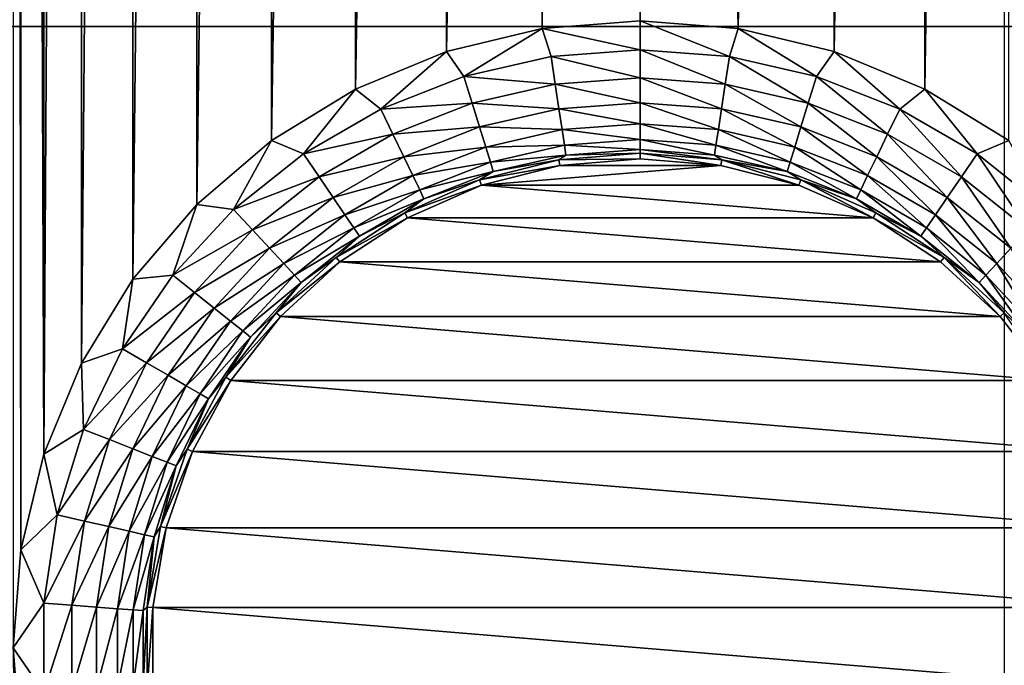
# Model space of a CAD drawing. Header units: metres. Extents: x -205 to 205, y -104 to 104.
# Tile 1020 of 1056: x 20 to 28, y -25 to -20. Entities that reach past the tile are written whole.
import ezdxf

# ---------------------------------------------------------------- set-up
doc = ezdxf.new("R2010")
doc.units = ezdxf.units.M
doc.layers.add('solid_01_2-CONSUMER_EHM_BOX_SW0001', color=7, linetype='CONTINUOUS')

msp = doc.modelspace()

# ---------------------------------------------------------------- linework, layer by layer
at = {"layer": 'solid_01_2-CONSUMER_EHM_BOX_SW0001'}
for points in [[(27.853924, 67.360435), (-0.010849, -74.95858), (-0.010778, 75.04142)], [(27.853924, 67.360435), (27.752735, 66.82019), (-0.010849, -74.95858)], [(27.752735, 66.82019), (27.752735, 66.262619), (-0.010849, -74.95858)], [(27.752672, -66.17981), (-0.010849, -74.95858), (27.752735, 66.262619)], [(-42.500065, -37.458561, 108.5), (42.499969, 37.541401, 108.5), (-42.500031, 37.541439, 108.5)], [(-42.500065, -37.458561, 108.5), (42.499935, -37.458599, 108.5), (42.499969, 37.541401, 108.5)], [(20.258656, 25.041597, 6), (20.258633, -24.958403, 6), (20.317039, -24.216675, 6)], [(20.317003, 24.299864, 6), (20.258656, 25.041597, 6), (20.317039, -24.216675, 6)], [(20.317003, 24.299864, 6), (20.317039, -24.216675, 6), (20.490763, -23.493216, 6)], [(20.490669, 23.576391, 6), (20.317003, 24.299864, 6), (20.490763, -23.493216, 6)], [(20.775377, 22.888994, 6), (20.490669, 23.576391, 6), (20.490763, -23.493216, 6)], [(20.775377, 22.888994, 6), (20.490763, -23.493216, 6), (20.775526, -22.805841, 6)], [(21.164114, 22.254604, 6), (20.775377, 22.888994, 6), (20.775526, -22.805841, 6)], [(21.164114, 22.254604, 6), (20.775526, -22.805841, 6), (21.164314, -22.171482, 6)], [(21.647308, 21.688839, 6), (21.164114, 22.254604, 6), (21.164314, -22.171482, 6)], [(21.647308, 21.688839, 6), (21.164314, -22.171482, 6), (21.647552, -21.605757, 6)], [(22.213058, 21.205631, 6), (21.647308, 21.688839, 6), (21.647552, -21.605757, 6)], [(22.213058, 21.205631, 6), (21.647552, -21.605757, 6), (22.213341, -21.122593, 6)], [(22.847431, 20.816879, 6), (22.213058, 21.205631, 6), (22.213341, -21.122593, 6)], [(27.78656, 21.205408, 6), (27.152157, 20.816708, 6), (27.15247, -20.734064, 6)], [(27.78656, 21.205408, 6), (27.15247, -20.734064, 6), (27.786844, -21.122816, 6)], [(22.847431, 20.816879, 6), (22.213341, -21.122593, 6), (22.847746, -20.733892, 6)], [(23.534807, 20.532156, 6), (22.847431, 20.816879, 6), (22.847746, -20.733892, 6)], [(27.152157, 20.816708, 6), (26.464762, 20.53204, 6), (26.465096, -20.449341, 6)], [(27.152157, 20.816708, 6), (26.465096, -20.449341, 6), (27.15247, -20.734064, 6)], [(23.534807, 20.532156, 6), (22.847746, -20.733892, 6), (23.535141, -20.449224, 6)], [(24.258265, 20.358469, 6), (23.534807, 20.532156, 6), (23.535141, -20.449224, 6)], [(26.464762, 20.53204, 6), (25.741314, 20.358414, 6), (25.741638, -20.275654, 6)], [(26.464762, 20.53204, 6), (25.741638, -20.275654, 6), (26.465096, -20.449341, 6)], [(24.258265, 20.358469, 6), (23.535141, -20.449224, 6), (24.258589, -20.275599, 6)], [(24.258265, 20.358469, 6), (24.258589, -20.275599, 6), (24.999941, -20.217281, 6)], [(24.99996, 20.300097, 6), (24.258265, 20.358469, 6), (24.999941, -20.217281, 6)], [(25.741314, 20.358414, 6), (24.99996, 20.300097, 6), (25.741638, -20.275654, 6)], [(24.99996, 20.300097, 6), (24.999941, -20.217281, 6), (25.741638, -20.275654, 6)], [(-39.498363, -18.956865, 63.099998), (39.498245, -18.956903, 63.099998), (39.498245, -20.260296, 63.099998)], [(-39.498363, -20.260258, 63.099998), (-39.498363, -18.956865, 63.099998), (39.498245, -20.260296, 63.099998)], [(24.999941, -20.437498, 6.024549), (24.999941, -20.217281, 6), (24.258589, -20.275599, 6)], [(25.673775, -20.487995, 6.024549), (25.741638, -20.275654, 6), (24.999941, -20.217281, 6)], [(24.999941, -20.437498, 6.024549), (25.673775, -20.487995, 6.024549), (24.999941, -20.217281, 6)], [(-40.59803, -20.260258, 63.099998), (40.597908, -30.516182, 63.099998), (-40.598034, -30.515982, 63.099998)], [(-40.59803, -20.260258, 63.099998), (-39.498363, -20.260258, 63.099998), (40.597908, -30.516182, 63.099998)], [(40.597908, -30.516182, 63.099998), (-39.498363, -20.260258, 63.099998), (39.498245, -20.260296, 63.099998)], [(23.667326, -20.638357, 6.024549), (24.258589, -20.275599, 6), (23.535141, -20.449224, 6)], [(23.667326, -20.638357, 6.024549), (24.326107, -20.487995, 6.024549), (24.258589, -20.275599, 6)], [(24.326107, -20.487995, 6.024549), (24.999941, -20.437498, 6.024549), (24.258589, -20.275599, 6)], [(25.673775, -20.487995, 6.024549), (26.332558, -20.638359, 6.024549), (25.741638, -20.275654, 6)], [(26.332558, -20.638359, 6.024549), (26.465096, -20.449341, 6), (25.741638, -20.275654, 6)], [(23.038313, -20.885227, 6.024549), (23.535141, -20.449224, 6), (22.847746, -20.733892, 6)], [(23.038313, -20.885227, 6.024549), (23.667326, -20.638357, 6.024549), (23.535141, -20.449224, 6)], [(24.326107, -20.487995, 6.024549), (24.999941, -20.648111, 6.097567), (24.999941, -20.437498, 6.024549)], [(25.642385, -20.696257, 6.097567), (25.673775, -20.487995, 6.024549), (24.999941, -20.437498, 6.024549)], [(25.642385, -20.696257, 6.097567), (24.999941, -20.437498, 6.024549), (24.999941, -20.648111, 6.097567)], [(26.332558, -20.638359, 6.024549), (26.961571, -20.885229, 6.024549), (26.465096, -20.449341, 6)], [(26.961571, -20.885229, 6.024549), (27.15247, -20.734064, 6), (26.465096, -20.449341, 6)], [(24.357498, -20.696257, 6.097567), (24.326107, -20.487995, 6.024549), (23.667326, -20.638357, 6.024549)], [(24.357498, -20.696257, 6.097567), (24.999941, -20.648111, 6.097567), (24.326107, -20.487995, 6.024549)], [(26.270477, -20.839615, 6.097567), (25.673775, -20.487995, 6.024549), (25.642385, -20.696257, 6.097567)], [(26.270477, -20.839615, 6.097567), (26.332558, -20.638359, 6.024549), (25.673775, -20.487995, 6.024549)], [(23.729404, -20.839613, 6.097567), (23.667326, -20.638357, 6.024549), (23.038313, -20.885227, 6.024549)], [(24.357498, -20.696257, 6.097567), (23.667326, -20.638357, 6.024549), (23.729404, -20.839613, 6.097567)], [(24.357498, -20.696257, 6.097567), (24.999941, -20.837318, 6.215427), (24.999941, -20.648111, 6.097567)], [(24.999941, -20.648111, 6.097567), (24.999941, -20.837318, 6.215427), (25.614185, -20.883348, 6.215427)], [(25.642385, -20.696257, 6.097567), (24.999941, -20.648111, 6.097567), (25.614185, -20.883348, 6.215427)], [(26.870188, -21.074984, 6.097567), (26.332558, -20.638359, 6.024549), (26.270477, -20.839615, 6.097567)], [(26.870188, -21.074984, 6.097567), (26.961571, -20.885229, 6.024549), (26.332558, -20.638359, 6.024549)], [(22.453117, -21.223087, 6.024549), (22.847746, -20.733892, 6), (22.213341, -21.122593, 6)], [(22.453117, -21.223087, 6.024549), (23.038313, -20.885227, 6.024549), (22.847746, -20.733892, 6)], [(24.357498, -20.696257, 6.097567), (23.729404, -20.839613, 6.097567), (24.385696, -20.883348, 6.215427)], [(24.357498, -20.696257, 6.097567), (24.385696, -20.883348, 6.215427), (24.999941, -20.837318, 6.215427)], [(25.642385, -20.696257, 6.097567), (25.614185, -20.883348, 6.215427), (26.214708, -21.020414, 6.215427)], [(26.270477, -20.839615, 6.097567), (25.642385, -20.696257, 6.097567), (26.214708, -21.020414, 6.215427)], [(26.961571, -20.885229, 6.024549), (27.546764, -21.223091, 6.024549), (27.15247, -20.734064, 6)], [(27.546764, -21.223091, 6.024549), (27.786844, -21.122816, 6), (27.15247, -20.734064, 6)], [(23.729404, -20.839613, 6.097567), (23.038313, -20.885227, 6.024549), (23.129694, -21.074984, 6.097567)], [(23.729404, -20.839613, 6.097567), (23.129694, -21.074984, 6.097567), (23.785173, -21.020414, 6.215427)], [(23.729404, -20.839613, 6.097567), (23.785173, -21.020414, 6.215427), (24.385696, -20.883348, 6.215427)], [(24.385696, -20.883348, 6.215427), (24.999941, -20.995714, 6.372272), (24.999941, -20.837318, 6.215427)], [(24.999941, -20.837318, 6.215427), (24.999941, -20.995714, 6.372272), (25.590578, -21.039976, 6.372272)], [(25.614185, -20.883348, 6.215427), (24.999941, -20.837318, 6.215427), (25.590578, -21.039976, 6.372272)], [(26.270477, -20.839615, 6.097567), (26.214708, -21.020414, 6.215427), (26.788095, -21.245453, 6.215427)], [(26.870188, -21.074984, 6.097567), (26.270477, -20.839615, 6.097567), (26.788095, -21.245453, 6.215427)], [(23.129694, -21.074984, 6.097567), (23.038313, -20.885227, 6.024549), (22.453117, -21.223087, 6.024549)], [(24.385696, -20.883348, 6.215427), (23.785173, -21.020414, 6.215427), (24.409306, -21.039976, 6.372272)], [(24.385696, -20.883348, 6.215427), (24.409306, -21.039976, 6.372272), (24.999941, -20.995714, 6.372272)], [(25.614185, -20.883348, 6.215427), (25.590578, -21.039976, 6.372272), (26.16802, -21.171774, 6.372272)], [(26.214708, -21.020414, 6.215427), (25.614185, -20.883348, 6.215427), (26.16802, -21.171774, 6.372272)], [(27.428122, -21.397108, 6.097567), (26.961571, -20.885229, 6.024549), (26.870188, -21.074984, 6.097567)], [(27.428122, -21.397108, 6.097567), (27.546764, -21.223091, 6.024549), (26.961571, -20.885229, 6.024549)], [(23.129694, -21.074984, 6.097567), (23.211786, -21.245451, 6.215427), (23.785173, -21.020414, 6.215427)], [(23.785173, -21.020414, 6.215427), (23.211786, -21.245451, 6.215427), (23.831861, -21.171772, 6.372272)], [(23.785173, -21.020414, 6.215427), (23.831861, -21.171772, 6.372272), (24.409306, -21.039976, 6.372272)], [(24.409306, -21.039976, 6.372272), (23.831861, -21.171772, 6.372272), (24.427147, -21.158354, 6.560308)], [(24.409306, -21.039976, 6.372272), (24.999941, -21.115431, 6.560308), (24.999941, -20.995714, 6.372272)], [(24.409306, -21.039976, 6.372272), (24.427147, -21.158354, 6.560308), (24.999941, -21.115431, 6.560308)], [(24.999941, -20.995714, 6.372272), (24.999941, -21.115431, 6.560308), (25.572735, -21.158356, 6.560308)], [(25.590578, -21.039976, 6.372272), (24.999941, -20.995714, 6.372272), (25.572735, -21.158356, 6.560308)], [(25.590578, -21.039976, 6.372272), (25.572735, -21.158356, 6.560308), (26.132732, -21.286171, 6.560308)], [(26.16802, -21.171774, 6.372272), (25.590578, -21.039976, 6.372272), (26.132732, -21.286171, 6.560308)], [(26.214708, -21.020414, 6.215427), (26.16802, -21.171774, 6.372272), (26.71937, -21.388163, 6.372272)], [(26.788095, -21.245453, 6.215427), (26.214708, -21.020414, 6.215427), (26.71937, -21.388163, 6.372272)], [(21.924816, -21.644394, 6.024549), (22.213341, -21.122593, 6), (21.647552, -21.605757, 6)], [(21.924816, -21.644394, 6.024549), (22.453117, -21.223087, 6.024549), (22.213341, -21.122593, 6)], [(23.129694, -21.074984, 6.097567), (22.453117, -21.223087, 6.024549), (22.57176, -21.397104, 6.097567)], [(23.129694, -21.074984, 6.097567), (22.57176, -21.397104, 6.097567), (23.211786, -21.245451, 6.215427)], [(24.427147, -21.158354, 6.560308), (24.999941, -21.190517, 6.770193), (24.999941, -21.115431, 6.560308)], [(24.999941, -21.115431, 6.560308), (24.999941, -21.190517, 6.770193), (25.561544, -21.232603, 6.770193)], [(25.572735, -21.158356, 6.560308), (24.999941, -21.115431, 6.560308), (25.561544, -21.232603, 6.770193)], [(26.870188, -21.074984, 6.097567), (26.788095, -21.245453, 6.215427), (27.321537, -21.553436, 6.215427)], [(27.428122, -21.397108, 6.097567), (26.870188, -21.074984, 6.097567), (27.321537, -21.553436, 6.215427)], [(27.546764, -21.223091, 6.024549), (28.075066, -21.644398, 6.024549), (27.786844, -21.122816, 6)], [(23.211786, -21.245451, 6.215427), (23.280512, -21.388161, 6.372272), (23.831861, -21.171772, 6.372272)], [(23.831861, -21.171772, 6.372272), (23.280512, -21.388161, 6.372272), (23.867149, -21.286171, 6.560308)], [(23.831861, -21.171772, 6.372272), (23.867149, -21.286171, 6.560308), (24.427147, -21.158354, 6.560308)], [(24.427147, -21.158354, 6.560308), (23.867149, -21.286171, 6.560308), (24.438339, -21.232603, 6.770193)], [(24.427147, -21.158354, 6.560308), (24.438339, -21.232603, 6.770193), (24.999941, -21.190517, 6.770193)], [(24.438339, -21.232603, 6.770193), (24.999941, -21.217243, 6.991273), (24.999941, -21.190517, 6.770193)], [(24.999941, -21.190517, 6.770193), (24.999941, -21.217243, 6.991273), (25.61577, -21.268274, 6.991273)], [(25.561544, -21.232603, 6.770193), (24.999941, -21.190517, 6.770193), (25.61577, -21.268274, 6.991273)], [(25.572735, -21.158356, 6.560308), (25.561544, -21.232603, 6.770193), (26.110601, -21.357924, 6.770193)], [(26.132732, -21.286171, 6.560308), (25.572735, -21.158356, 6.560308), (26.110601, -21.357924, 6.770193)], [(26.16802, -21.171774, 6.372272), (26.132732, -21.286171, 6.560308), (26.667427, -21.496023, 6.560308)], [(26.71937, -21.388163, 6.372272), (26.16802, -21.171774, 6.372272), (26.667427, -21.496023, 6.560308)], [(22.57176, -21.397104, 6.097567), (22.453117, -21.223087, 6.024549), (21.924816, -21.644394, 6.024549)], [(22.57176, -21.397104, 6.097567), (22.678345, -21.553434, 6.215427), (23.211786, -21.245451, 6.215427)], [(23.211786, -21.245451, 6.215427), (22.678345, -21.553434, 6.215427), (23.280512, -21.388161, 6.372272)], [(23.280512, -21.388161, 6.372272), (23.332455, -21.496021, 6.560308), (23.867149, -21.286171, 6.560308)], [(23.867149, -21.286171, 6.560308), (23.332455, -21.496021, 6.560308), (23.889282, -21.357922, 6.770193)], [(23.889282, -21.357922, 6.770193), (23.78513, -21.419958, 6.991273), (24.384136, -21.26827, 6.991273)], [(24.391144, -21.311415, 12), (24.384136, -21.26827, 6.991273), (23.78513, -21.419958, 6.991273)], [(23.867149, -21.286171, 6.560308), (23.889282, -21.357922, 6.770193), (24.438339, -21.232603, 6.770193)], [(24.438339, -21.232603, 6.770193), (23.889282, -21.357922, 6.770193), (24.384136, -21.26827, 6.991273)], [(24.438339, -21.232603, 6.770193), (24.384136, -21.26827, 6.991273), (24.999941, -21.217243, 6.991273)], [(24.999941, -21.260954, 12), (24.999941, -21.217243, 6.991273), (24.384136, -21.26827, 6.991273)], [(24.391144, -21.311415, 12), (24.999941, -21.260954, 12), (24.384136, -21.26827, 6.991273)], [(25.608727, -21.311415, 12), (24.999941, -21.260954, 12), (24.391144, -21.311415, 12)], [(25.608727, -21.311415, 12), (25.61577, -21.268274, 6.991273), (24.999941, -21.217243, 6.991273)], [(25.608727, -21.311415, 12), (24.999941, -21.217243, 6.991273), (24.999941, -21.260954, 12)], [(26.110601, -21.357924, 6.770193), (25.561544, -21.232603, 6.770193), (25.61577, -21.268274, 6.991273)], [(25.608727, -21.311415, 12), (26.200331, -21.461224, 12), (25.61577, -21.268274, 6.991273)], [(26.110601, -21.357924, 6.770193), (25.61577, -21.268274, 6.991273), (26.214775, -21.419968, 6.991273)], [(26.200331, -21.461224, 12), (26.214775, -21.419968, 6.991273), (25.61577, -21.268274, 6.991273)], [(26.132732, -21.286171, 6.560308), (26.110601, -21.357924, 6.770193), (26.634848, -21.563675, 6.770193)], [(26.667427, -21.496023, 6.560308), (26.132732, -21.286171, 6.560308), (26.634848, -21.563675, 6.770193)], [(26.788095, -21.245453, 6.215427), (26.71937, -21.388163, 6.372272), (27.232309, -21.684309, 6.372272)], [(27.321537, -21.553436, 6.215427), (26.788095, -21.245453, 6.215427), (27.232309, -21.684309, 6.372272)], [(27.931812, -21.798788, 6.097567), (27.546764, -21.223091, 6.024549), (27.428122, -21.397108, 6.097567)], [(27.931812, -21.798788, 6.097567), (28.075066, -21.644398, 6.024549), (27.546764, -21.223091, 6.024549)], [(23.332455, -21.496021, 6.560308), (23.365034, -21.563673, 6.770193), (23.889282, -21.357922, 6.770193)], [(23.889282, -21.357922, 6.770193), (23.365034, -21.563673, 6.770193), (23.78513, -21.419958, 6.991273)], [(23.799528, -21.461229, 12), (24.391144, -21.311415, 12), (23.78513, -21.419958, 6.991273)], [(25.608727, -21.311415, 12), (24.391144, -21.311415, 12), (23.799528, -21.461229, 12)], [(25.608727, -21.311415, 12), (23.799528, -21.461229, 12), (26.200331, -21.461224, 12)], [(26.634848, -21.563675, 6.770193), (26.110601, -21.357924, 6.770193), (26.214775, -21.419968, 6.991273)], [(22.57176, -21.397104, 6.097567), (21.924816, -21.644394, 6.024549), (22.068069, -21.798786, 6.097567)], [(22.57176, -21.397104, 6.097567), (22.068069, -21.798786, 6.097567), (22.678345, -21.553434, 6.215427)], [(22.678345, -21.553434, 6.215427), (22.767572, -21.684307, 6.372272), (23.280512, -21.388161, 6.372272)], [(23.280512, -21.388161, 6.372272), (22.767572, -21.684307, 6.372272), (23.332455, -21.496021, 6.560308)], [(23.365034, -21.563673, 6.770193), (23.219259, -21.668171, 6.991273), (23.78513, -21.419958, 6.991273)], [(23.799528, -21.461229, 12), (23.78513, -21.419958, 6.991273), (23.219259, -21.668171, 6.991273)], [(26.200331, -21.461224, 12), (26.760025, -21.706726, 12), (26.214775, -21.419968, 6.991273)], [(26.634848, -21.563675, 6.770193), (26.214775, -21.419968, 6.991273), (26.780643, -21.668184, 6.991273)], [(26.760025, -21.706726, 12), (26.780643, -21.668184, 6.991273), (26.214775, -21.419968, 6.991273)], [(26.71937, -21.388163, 6.372272), (26.667427, -21.496023, 6.560308), (27.164871, -21.783224, 6.560308)], [(27.232309, -21.684309, 6.372272), (26.71937, -21.388163, 6.372272), (27.164871, -21.783224, 6.560308)], [(27.428122, -21.397108, 6.097567), (27.321537, -21.553436, 6.215427), (27.80312, -21.937485, 6.215427)], [(27.931812, -21.798788, 6.097567), (27.428122, -21.397108, 6.097567), (27.80312, -21.937485, 6.215427)], [(22.767572, -21.684307, 6.372272), (22.835011, -21.783222, 6.560308), (23.332455, -21.496021, 6.560308)], [(23.332455, -21.496021, 6.560308), (22.835011, -21.783222, 6.560308), (23.365034, -21.563673, 6.770193)], [(23.23978, -21.706766, 12), (23.799528, -21.461229, 12), (23.219259, -21.668171, 6.991273)], [(26.760025, -21.706726, 12), (23.799528, -21.461229, 12), (23.23978, -21.706766, 12)], [(26.200331, -21.461224, 12), (23.799528, -21.461229, 12), (26.760025, -21.706726, 12)], [(26.667427, -21.496023, 6.560308), (26.634848, -21.563675, 6.770193), (27.122574, -21.845264, 6.770193)], [(27.164871, -21.783224, 6.560308), (26.667427, -21.496023, 6.560308), (27.122574, -21.845264, 6.770193)], [(22.068069, -21.798786, 6.097567), (22.196762, -21.937483, 6.215427), (22.678345, -21.553434, 6.215427)], [(22.678345, -21.553434, 6.215427), (22.196762, -21.937483, 6.215427), (22.767572, -21.684307, 6.372272)], [(22.835011, -21.783222, 6.560308), (22.877308, -21.845263, 6.770193), (23.365034, -21.563673, 6.770193)], [(23.365034, -21.563673, 6.770193), (22.877308, -21.845263, 6.770193), (23.219259, -21.668171, 6.991273)], [(27.122574, -21.845264, 6.770193), (26.634848, -21.563675, 6.770193), (26.780643, -21.668184, 6.991273)], [(27.321537, -21.553436, 6.215427), (27.232309, -21.684309, 6.372272), (27.695383, -22.053598, 6.372272)], [(27.80312, -21.937485, 6.215427), (27.321537, -21.553436, 6.215427), (27.695383, -22.053598, 6.372272)], [(21.465206, -22.139734, 6.024549), (21.647552, -21.605757, 6), (21.164314, -22.171482, 6)], [(21.465206, -22.139734, 6.024549), (21.924816, -21.644394, 6.024549), (21.647552, -21.605757, 6)], [(22.068069, -21.798786, 6.097567), (21.924816, -21.644394, 6.024549), (21.465206, -22.139734, 6.024549)], [(22.196762, -21.937483, 6.215427), (22.304499, -22.053596, 6.372272), (22.767572, -21.684307, 6.372272)], [(22.767572, -21.684307, 6.372272), (22.304499, -22.053596, 6.372272), (22.835011, -21.783222, 6.560308)], [(22.877308, -21.845263, 6.770193), (22.70196, -22.006138, 6.991273), (23.219259, -21.668171, 6.991273)], [(23.23978, -21.706766, 12), (23.219259, -21.668171, 6.991273), (22.70196, -22.006138, 6.991273)], [(22.728706, -22.04071, 12), (23.23978, -21.706766, 12), (22.70196, -22.006138, 6.991273)], [(27.271112, -22.040665, 12), (23.23978, -21.706766, 12), (22.728706, -22.04071, 12)], [(26.760025, -21.706726, 12), (23.23978, -21.706766, 12), (27.271112, -22.040665, 12)], [(26.760025, -21.706726, 12), (27.297939, -22.006155, 6.991273), (26.780643, -21.668184, 6.991273)], [(26.760025, -21.706726, 12), (27.271112, -22.040665, 12), (27.297939, -22.006155, 6.991273)], [(27.122574, -21.845264, 6.770193), (26.780643, -21.668184, 6.991273), (27.297939, -22.006155, 6.991273)], [(27.232309, -21.684309, 6.372272), (27.164871, -21.783224, 6.560308), (27.613955, -22.141356, 6.560308)], [(27.695383, -22.053598, 6.372272), (27.232309, -21.684309, 6.372272), (27.613955, -22.141356, 6.560308)], [(22.068069, -21.798786, 6.097567), (21.465206, -22.139734, 6.024549), (21.629871, -22.271049, 6.097567)], [(22.068069, -21.798786, 6.097567), (21.629871, -22.271049, 6.097567), (22.196762, -21.937483, 6.215427)], [(22.304499, -22.053596, 6.372272), (22.385927, -22.141354, 6.560308), (22.835011, -21.783222, 6.560308)], [(22.835011, -21.783222, 6.560308), (22.385927, -22.141354, 6.560308), (22.877308, -21.845263, 6.770193)], [(27.164871, -21.783224, 6.560308), (27.122574, -21.845264, 6.770193), (27.562883, -22.1964, 6.770193)], [(27.613955, -22.141356, 6.560308), (27.164871, -21.783224, 6.560308), (27.562883, -22.1964, 6.770193)], [(22.385927, -22.141354, 6.560308), (22.436998, -22.196396, 6.770193), (22.877308, -21.845263, 6.770193)], [(22.877308, -21.845263, 6.770193), (22.436998, -22.196396, 6.770193), (22.70196, -22.006138, 6.991273)], [(27.562883, -22.1964, 6.770193), (27.122574, -21.845264, 6.770193), (27.297939, -22.006155, 6.991273)], [(21.629871, -22.271049, 6.097567), (21.777798, -22.389019, 6.215427), (22.196762, -21.937483, 6.215427)], [(22.196762, -21.937483, 6.215427), (21.777798, -22.389019, 6.215427), (22.304499, -22.053596, 6.372272)], [(27.80312, -21.937485, 6.215427), (27.695383, -22.053598, 6.372272), (28.098244, -22.48778, 6.372272)], [(22.436998, -22.196396, 6.770193), (22.247345, -22.424641, 6.991273), (22.70196, -22.006138, 6.991273)], [(22.728706, -22.04071, 12), (22.70196, -22.006138, 6.991273), (22.247345, -22.424641, 6.991273)], [(27.271112, -22.040665, 12), (27.720217, -22.454071, 12), (27.297939, -22.006155, 6.991273)], [(27.562883, -22.1964, 6.770193), (27.297939, -22.006155, 6.991273), (27.752552, -22.42466, 6.991273)], [(27.720217, -22.454071, 12), (27.752552, -22.42466, 6.991273), (27.297939, -22.006155, 6.991273)], [(21.777798, -22.389019, 6.215427), (21.901638, -22.487776, 6.372272), (22.304499, -22.053596, 6.372272)], [(22.304499, -22.053596, 6.372272), (21.901638, -22.487776, 6.372272), (22.385927, -22.141354, 6.560308)], [(22.279562, -22.45418, 12), (22.728706, -22.04071, 12), (22.247345, -22.424641, 6.991273)], [(27.720217, -22.454071, 12), (22.728706, -22.04071, 12), (22.279562, -22.45418, 12)], [(27.271112, -22.040665, 12), (22.728706, -22.04071, 12), (27.720217, -22.454071, 12)], [(27.695383, -22.053598, 6.372272), (27.613955, -22.141356, 6.560308), (28.004646, -22.562422, 6.560308)], [(28.098244, -22.48778, 6.372272), (27.695383, -22.053598, 6.372272), (28.004646, -22.562422, 6.560308)], [(21.084558, -22.698044, 6.024549), (21.164314, -22.171482, 6), (20.775526, -22.805841, 6)], [(21.084558, -22.698044, 6.024549), (21.465206, -22.139734, 6.024549), (21.164314, -22.171482, 6)], [(21.629871, -22.271049, 6.097567), (21.465206, -22.139734, 6.024549), (21.084558, -22.698044, 6.024549)], [(21.901638, -22.487776, 6.372272), (21.995235, -22.562418, 6.560308), (22.385927, -22.141354, 6.560308)], [(22.385927, -22.141354, 6.560308), (21.995235, -22.562418, 6.560308), (22.436998, -22.196396, 6.770193)], [(27.613955, -22.141356, 6.560308), (27.562883, -22.1964, 6.770193), (27.94594, -22.609238, 6.770193)], [(28.004646, -22.562422, 6.560308), (27.613955, -22.141356, 6.560308), (27.94594, -22.609238, 6.770193)], [(21.995235, -22.562418, 6.560308), (22.053942, -22.609234, 6.770193), (22.436998, -22.196396, 6.770193)], [(22.436998, -22.196396, 6.770193), (22.053942, -22.609234, 6.770193), (22.247345, -22.424641, 6.991273)], [(27.94594, -22.609238, 6.770193), (27.562883, -22.1964, 6.770193), (27.752552, -22.42466, 6.991273)], [(21.629871, -22.271049, 6.097567), (21.084558, -22.698044, 6.024549), (21.266954, -22.80335, 6.097567)], [(21.629871, -22.271049, 6.097567), (21.266954, -22.80335, 6.097567), (21.777798, -22.389019, 6.215427)], [(21.266954, -22.80335, 6.097567), (21.430811, -22.897953, 6.215427), (21.777798, -22.389019, 6.215427)], [(21.777798, -22.389019, 6.215427), (21.430811, -22.897953, 6.215427), (21.901638, -22.487776, 6.372272)], [(22.053942, -22.609234, 6.770193), (21.867811, -22.91226, 6.991273), (22.247345, -22.424641, 6.991273)], [(22.279562, -22.45418, 12), (22.247345, -22.424641, 6.991273), (21.867811, -22.91226, 6.991273)], [(21.904182, -22.936508, 12), (22.279562, -22.45418, 12), (21.867811, -22.91226, 6.991273)], [(28.095608, -22.936373, 12), (22.279562, -22.45418, 12), (21.904182, -22.936508, 12)], [(27.720217, -22.454071, 12), (22.279562, -22.45418, 12), (28.095608, -22.936373, 12)], [(27.720217, -22.454071, 12), (28.095608, -22.936373, 12), (27.752552, -22.42466, 6.991273)], [(21.430811, -22.897953, 6.215427), (21.567987, -22.977152, 6.372272), (21.901638, -22.487776, 6.372272)], [(21.901638, -22.487776, 6.372272), (21.567987, -22.977152, 6.372272), (21.995235, -22.562418, 6.560308)], [(21.567987, -22.977152, 6.372272), (21.671663, -23.03701, 6.560308), (21.995235, -22.562418, 6.560308)], [(21.995235, -22.562418, 6.560308), (21.671663, -23.03701, 6.560308), (22.053942, -22.609234, 6.770193)], [(21.671663, -23.03701, 6.560308), (21.736692, -23.074553, 6.770193), (22.053942, -22.609234, 6.770193)], [(22.053942, -22.609234, 6.770193), (21.736692, -23.074553, 6.770193), (21.867811, -22.91226, 6.991273)], [(20.791372, -23.306849, 6.024549), (21.084558, -22.698044, 6.024549), (20.775526, -22.805841, 6)], [(21.266954, -22.80335, 6.097567), (21.084558, -22.698044, 6.024549), (20.791372, -23.306849, 6.024549)], [(20.791372, -23.306849, 6.024549), (20.775526, -22.805841, 6), (20.490763, -23.493216, 6)], [(21.266954, -22.80335, 6.097567), (20.791372, -23.306849, 6.024549), (20.987427, -23.383795, 6.097567)], [(21.266954, -22.80335, 6.097567), (20.987427, -23.383795, 6.097567), (21.430811, -22.897953, 6.215427)], [(20.987427, -23.383795, 6.097567), (21.163553, -23.452919, 6.215427), (21.430811, -22.897953, 6.215427)], [(21.430811, -22.897953, 6.215427), (21.163553, -23.452919, 6.215427), (21.567987, -22.977152, 6.372272)], [(21.736692, -23.074553, 6.770193), (21.573715, -23.4557, 6.991273), (21.867811, -22.91226, 6.991273)], [(21.904182, -22.936508, 12), (21.867811, -22.91226, 6.991273), (21.573715, -23.4557, 6.991273)], [(21.163553, -23.452919, 6.215427), (21.311001, -23.510788, 6.372272), (21.567987, -22.977152, 6.372272)], [(21.567987, -22.977152, 6.372272), (21.311001, -23.510788, 6.372272), (21.671663, -23.03701, 6.560308)], [(21.613745, -23.473259, 12), (21.904182, -22.936508, 12), (21.573715, -23.4557, 6.991273)], [(28.386082, -23.473139, 12), (21.904182, -22.936508, 12), (21.613745, -23.473259, 12)], [(28.095608, -22.936373, 12), (21.904182, -22.936508, 12), (28.386082, -23.473139, 12)], [(21.311001, -23.510788, 6.372272), (21.422441, -23.554525, 6.560308), (21.671663, -23.03701, 6.560308)], [(21.671663, -23.03701, 6.560308), (21.422441, -23.554525, 6.560308), (21.736692, -23.074553, 6.770193)], [(21.422441, -23.554525, 6.560308), (21.492338, -23.581959, 6.770193), (21.736692, -23.074553, 6.770193)], [(21.736692, -23.074553, 6.770193), (21.492338, -23.581959, 6.770193), (21.573715, -23.4557, 6.991273)], [(20.592199, -23.952553, 6.024549), (20.791372, -23.306849, 6.024549), (20.490763, -23.493216, 6)], [(20.987427, -23.383795, 6.097567), (20.791372, -23.306849, 6.024549), (20.592199, -23.952553, 6.024549)], [(20.987427, -23.383795, 6.097567), (20.592199, -23.952553, 6.024549), (20.797531, -23.999418, 6.097567)], [(20.987427, -23.383795, 6.097567), (20.797531, -23.999418, 6.097567), (21.163553, -23.452919, 6.215427)], [(20.592199, -23.952553, 6.024549), (20.490763, -23.493216, 6), (20.317039, -24.216675, 6)], [(20.797531, -23.999418, 6.097567), (20.981995, -24.041521, 6.215427), (21.163553, -23.452919, 6.215427)], [(21.163553, -23.452919, 6.215427), (20.981995, -24.041521, 6.215427), (21.311001, -23.510788, 6.372272)], [(20.981995, -24.041521, 6.215427), (21.136419, -24.076767, 6.372272), (21.311001, -23.510788, 6.372272)], [(21.311001, -23.510788, 6.372272), (21.136419, -24.076767, 6.372272), (21.422441, -23.554525, 6.560308)], [(21.492338, -23.581959, 6.770193), (21.373077, -24.040134, 6.991273), (21.573715, -23.4557, 6.991273)], [(21.613745, -23.473259, 12), (21.573715, -23.4557, 6.991273), (21.373077, -24.040134, 6.991273)], [(21.415438, -24.050911, 12), (21.613745, -23.473259, 12), (21.373077, -24.040134, 6.991273)], [(28.584383, -24.050686, 12), (21.613745, -23.473259, 12), (21.415438, -24.050911, 12)], [(28.386082, -23.473139, 12), (21.613745, -23.473259, 12), (28.584383, -24.050686, 12)], [(21.136419, -24.076767, 6.372272), (21.253134, -24.103407, 6.560308), (21.422441, -23.554525, 6.560308)], [(21.422441, -23.554525, 6.560308), (21.253134, -24.103407, 6.560308), (21.492338, -23.581959, 6.770193)], [(21.253134, -24.103407, 6.560308), (21.326338, -24.120115, 6.770193), (21.492338, -23.581959, 6.770193)], [(21.492338, -23.581959, 6.770193), (21.326338, -24.120115, 6.770193), (21.373077, -24.040134, 6.991273)], [(20.491488, -24.620729, 6.024549), (20.592199, -23.952553, 6.024549), (20.317039, -24.216675, 6)], [(20.797531, -23.999418, 6.097567), (20.592199, -23.952553, 6.024549), (20.491488, -24.620729, 6.024549)], [(20.797531, -23.999418, 6.097567), (20.491488, -24.620729, 6.024549), (20.701511, -24.636467, 6.097567)], [(20.797531, -23.999418, 6.097567), (20.701511, -24.636467, 6.097567), (20.981995, -24.041521, 6.215427)], [(20.701511, -24.636467, 6.097567), (20.890188, -24.650608, 6.215427), (20.981995, -24.041521, 6.215427)], [(20.981995, -24.041521, 6.215427), (20.890188, -24.650608, 6.215427), (21.136419, -24.076767, 6.372272)], [(21.326338, -24.120115, 6.770193), (21.27137, -24.649622, 6.991273), (21.373077, -24.040134, 6.991273)], [(21.415438, -24.050911, 12), (21.373077, -24.040134, 6.991273), (21.27137, -24.649622, 6.991273)], [(20.890188, -24.650608, 6.215427), (21.048141, -24.662445, 6.372272), (21.136419, -24.076767, 6.372272)], [(21.136419, -24.076767, 6.372272), (21.048141, -24.662445, 6.372272), (21.253134, -24.103407, 6.560308)], [(21.048141, -24.662445, 6.372272), (21.167522, -24.671391, 6.560308), (21.253134, -24.103407, 6.560308)], [(21.253134, -24.103407, 6.560308), (21.167522, -24.671391, 6.560308), (21.326338, -24.120115, 6.770193)], [(21.314905, -24.65354, 12), (21.415438, -24.050911, 12), (21.27137, -24.649622, 6.991273)], [(28.684961, -24.653397, 12), (21.415438, -24.050911, 12), (21.314905, -24.65354, 12)], [(28.584383, -24.050686, 12), (21.415438, -24.050911, 12), (28.684961, -24.653397, 12)], [(21.167522, -24.671391, 6.560308), (21.242401, -24.677002, 6.770193), (21.326338, -24.120115, 6.770193)], [(21.326338, -24.120115, 6.770193), (21.242401, -24.677002, 6.770193), (21.27137, -24.649622, 6.991273)], [(20.491488, -24.620729, 6.024549), (20.317039, -24.216675, 6), (20.258633, -24.958403, 6)], [(20.491488, -25.296452, 6.024549), (20.491488, -24.620729, 6.024549), (20.258633, -24.958403, 6)], [(20.701511, -24.636467, 6.097567), (20.491488, -24.620729, 6.024549), (20.491488, -25.296452, 6.024549)], [(20.701511, -24.636467, 6.097567), (20.491488, -25.296452, 6.024549), (20.701511, -25.280712, 6.097567)], [(20.701511, -24.636467, 6.097567), (20.701511, -25.280712, 6.097567), (20.890188, -24.650608, 6.215427)], [(20.701511, -25.280712, 6.097567), (20.890188, -25.266573, 6.215427), (20.890188, -24.650608, 6.215427)], [(20.890188, -24.650608, 6.215427), (20.890188, -25.266573, 6.215427), (21.048141, -24.662445, 6.372272)], [(20.890188, -25.266573, 6.215427), (21.048141, -25.254736, 6.372272), (21.048141, -24.662445, 6.372272)], [(21.048141, -24.662445, 6.372272), (21.048141, -25.254736, 6.372272), (21.167522, -24.671391, 6.560308)], [(21.048141, -25.254736, 6.372272), (21.167522, -25.24579, 6.560308), (21.167522, -24.671391, 6.560308)], [(21.167522, -24.671391, 6.560308), (21.167522, -25.24579, 6.560308), (21.242401, -24.677002, 6.770193)], [(21.167522, -25.24579, 6.560308), (21.242401, -25.240179, 6.770193), (21.242401, -24.677002, 6.770193)], [(21.242401, -25.240179, 6.770193), (21.271368, -25.267536, 6.991273), (21.27137, -24.649622, 6.991273)], [(21.242401, -24.677002, 6.770193), (21.242401, -25.240179, 6.770193), (21.27137, -24.649622, 6.991273)], [(21.314905, -24.65354, 12), (21.27137, -24.649622, 6.991273), (21.271368, -25.267536, 6.991273)], [(21.314917, -25.263788, 12), (21.314905, -24.65354, 12), (21.271368, -25.267536, 6.991273)], [(28.684961, -24.653397, 12), (21.314905, -24.65354, 12), (28.684973, -25.263645, 12)], [(28.684973, -25.263645, 12), (21.314905, -24.65354, 12), (21.314917, -25.263788, 12)], [(20.31698, -25.700136, 6), (20.258633, -24.958403, 6), (20.299936, -29.95859, 6)], [(20.491488, -25.296452, 6.024549), (20.258633, -24.958403, 6), (20.31698, -25.700136, 6)]]:
    msp.add_3dface(points, dxfattribs=at)

doc.saveas('drawing.dxf')
